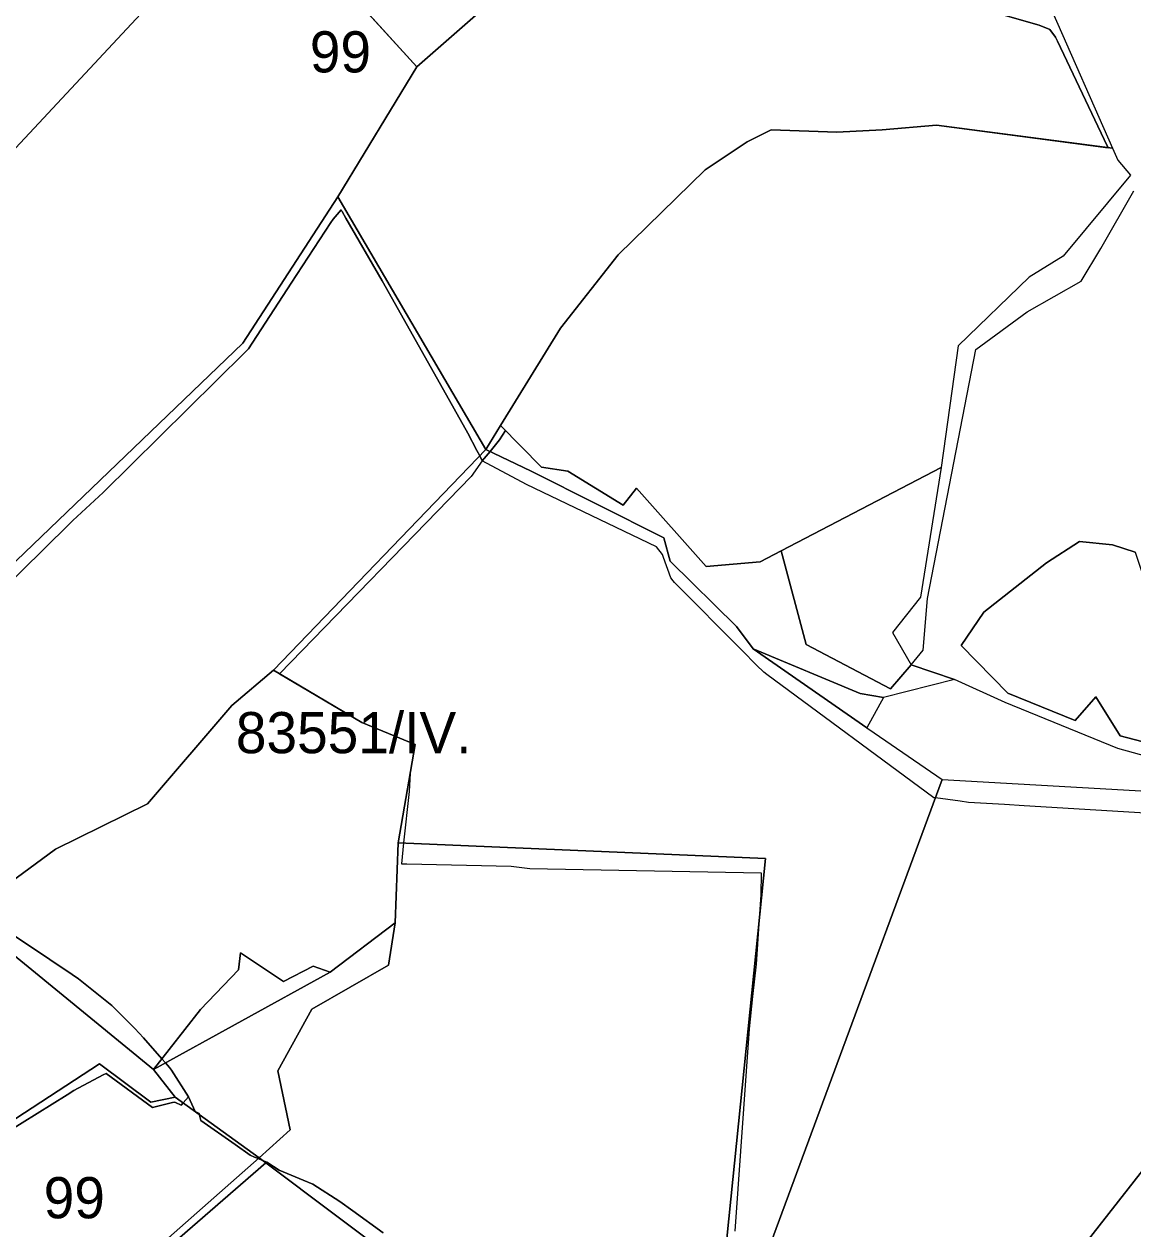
# Model space of a CAD drawing. Extents: x -477304 to -465429, y -1159113 to -1149210.
# Drawn here: x -469198.1 to -468794, y -1157476.9 to -1157037.7 of the extents above; entities that cross this region are included whole.
import ezdxf

# ---------------------------------------------------------------- set-up
doc = ezdxf.new("R2010")
doc.units = 0
for name, color, linetype in [('BPEJ_s', 7, 'Continuous'), ('PUPFL_s', 7, 'Continuous'), ('trav_porost_s', 7, 'Continuous')]:
    doc.layers.add(name, color=color, linetype=linetype)

msp = doc.modelspace()

# ---------------------------------------------------------------- linework, layer by layer
at = {"layer": 'BPEJ_s'}
for points in [[(-469081.61, -1157023.94), (-469054.96, -1157053.31), (-468976.31, -1156984.34)], [(-468976.31, -1156984.34), (-469054.96, -1157053.31), (-469081.61, -1157023.94)], [(-468853.78, -1157030.74), (-468828.19, -1157038.12), (-468824.27, -1157039.73), (-468822.17, -1157042.41), (-468821.46, -1157043.9), (-468804.47, -1157079.72), (-468803.03, -1157082.77), (-468865.64, -1157074.6), (-468885.4, -1157076.29), (-468901.91, -1157077.14), (-468925.79, -1157076.27), (-468934.58, -1157080.67), (-468949.86, -1157090.78), (-468981.65, -1157121.77), (-469002.61, -1157148.49), (-469024.44, -1157183.99), (-469022.61, -1157185.85), (-469024.78, -1157189.23), (-469028.29, -1157193.48), (-469031.1, -1157196.89), (-469032.05, -1157195.06), (-469033.04, -1157193.16), (-469036.34, -1157186.78), (-469041.32, -1157177.94), (-469057.31, -1157149.58), (-469067.64, -1157131.26), (-469080.8, -1157108.45), (-469082.18, -1157106.05), (-469082.36, -1157105.74), (-469082.55, -1157105.42), (-469085.48, -1157108.75), (-469086.33, -1157110.06), (-469100.74, -1157132.17), (-469116.34, -1157156.11), (-469117.68, -1157157.44), (-469169.21, -1157208.48), (-469180.35, -1157218.7), (-469181.85, -1157220.16), (-469207.79, -1157245.6)], [(-468711.11, -1157330.05), (-468833.6, -1157322.59), (-468840.8, -1157322.22), (-468853.91, -1157321.4), (-468856.93, -1157321), (-468865.98, -1157319.79), (-468866.6, -1157319.71), (-468927.4, -1157274.75), (-468928.48, -1157273.95), (-468931.18, -1157271.38), (-468936.44, -1157266.06), (-468961.05, -1157241.18), (-468961.58, -1157240.65), (-468962.39, -1157239.56), (-468965.08, -1157232.08), (-468965.47, -1157231.01), (-468967.64, -1157228.3), (-469015.05, -1157205.52), (-469031.1, -1157196.89), (-469028.29, -1157193.48), (-469024.78, -1157189.23), (-469022.61, -1157185.85), (-469024.44, -1157183.99), (-469002.61, -1157148.49), (-468981.65, -1157121.77), (-468949.86, -1157090.78), (-468934.58, -1157080.67), (-468925.79, -1157076.27), (-468901.91, -1157077.14), (-468885.4, -1157076.29), (-468865.64, -1157074.6), (-468803.03, -1157082.77), (-468804.47, -1157079.72), (-468821.46, -1157043.9), (-468822.17, -1157042.41), (-468824.27, -1157039.73), (-468828.19, -1157038.12), (-468853.78, -1157030.74)], [(-469207.79, -1157245.6), (-469181.85, -1157220.16), (-469180.35, -1157218.7), (-469169.21, -1157208.48), (-469117.68, -1157157.44), (-469116.34, -1157156.11), (-469100.74, -1157132.17), (-469086.33, -1157110.06), (-469085.48, -1157108.75), (-469082.55, -1157105.42), (-469082.36, -1157105.74), (-469082.18, -1157106.05), (-469080.8, -1157108.45), (-469067.64, -1157131.26), (-469057.31, -1157149.58), (-469041.32, -1157177.94), (-469036.34, -1157186.78), (-469033.04, -1157193.16), (-469032.05, -1157195.06), (-469031.1, -1157196.89)], [(-469031.1, -1157196.89), (-469035.14, -1157202.56), (-469104.98, -1157274.5), (-469075.04, -1157292.29), (-469055.55, -1157300.29), (-469057.35, -1157310.75), (-469057.76, -1157317.38), (-469059.78, -1157336.18), (-469060.59, -1157343.77), (-469058.61, -1157343.82), (-469020.55, -1157344.66), (-469013.78, -1157345.51), (-468929.46, -1157347.05), (-468929.61, -1157355.03), (-468930.32, -1157365.62), (-468931.31, -1157380.4), (-468932.58, -1157392.17), (-468933.84, -1157403.88), (-468939.1, -1157477.66)], [(-468711.11, -1157330.05), (-468833.6, -1157322.59), (-468840.8, -1157322.22), (-468853.91, -1157321.4), (-468856.93, -1157321), (-468865.98, -1157319.79), (-468866.6, -1157319.71), (-468927.4, -1157274.75), (-468928.48, -1157273.95), (-468931.18, -1157271.38), (-468936.44, -1157266.06), (-468961.05, -1157241.18), (-468961.58, -1157240.65), (-468962.39, -1157239.56), (-468965.08, -1157232.08), (-468965.47, -1157231.01), (-468967.64, -1157228.3), (-469015.05, -1157205.52), (-469031.1, -1157196.89), (-469035.14, -1157202.56), (-469104.98, -1157274.5), (-469075.04, -1157292.29), (-469055.55, -1157300.29), (-469057.35, -1157310.75), (-469057.76, -1157317.38), (-469059.78, -1157336.18), (-469060.59, -1157343.77), (-469058.61, -1157343.82), (-469020.55, -1157344.66), (-469013.78, -1157345.51), (-468929.46, -1157347.05), (-468929.61, -1157355.03), (-468930.32, -1157365.62), (-468931.31, -1157380.4), (-468932.58, -1157392.17), (-468933.84, -1157403.88), (-468939.1, -1157477.66)], [(-469218.41, -1157361.74), (-469209.88, -1157365.94), (-469201.56, -1157370.04), (-469188.71, -1157378.68), (-469180.54, -1157384.18), (-469178.3, -1157385.69), (-469166.08, -1157395.47), (-469165.66, -1157395.88), (-469157.69, -1157403.78), (-469154.62, -1157407.24), (-469147.88, -1157414.82), (-469146.56, -1157416.3), (-469145.05, -1157418), (-469144.38, -1157418.97), (-469138.19, -1157428.67)], [(-469067.17, -1157478.24), (-469078.24, -1157470.31), (-469083.05, -1157466.86), (-469092.87, -1157460.55), (-469096.35, -1157459.11), (-469105.13, -1157455.47), (-469109.67, -1157452.52), (-469111.4, -1157451.8), (-469112.74, -1157451.23), (-469114.07, -1157450.67), (-469115.71, -1157449.98), (-469121.16, -1157446.11), (-469133.62, -1157437.29), (-469134.01, -1157435.89), (-469134.18, -1157435.26), (-469134.32, -1157434.75), (-469135.69, -1157434.12), (-469138.19, -1157428.67), (-469144.38, -1157418.97), (-469145.05, -1157418), (-469146.56, -1157416.3), (-469147.88, -1157414.82), (-469154.62, -1157407.24), (-469157.69, -1157403.78), (-469165.66, -1157395.88), (-469166.08, -1157395.47), (-469178.3, -1157385.69), (-469180.54, -1157384.18), (-469188.71, -1157378.68), (-469201.56, -1157370.04)], [(-469138.19, -1157428.67), (-469140.14, -1157430.94), (-469140.83, -1157431.75), (-469142.85, -1157430.82), (-469143.41, -1157430.68), (-469143.97, -1157430.82), (-469151.23, -1157432.64), (-469168.15, -1157420.16), (-469169.24, -1157420.72), (-469179.94, -1157426.4), (-469182.41, -1157427.96), (-469220.79, -1157451.77), (-469221.75, -1157452.35), (-469223.36, -1157453.33), (-469224.7, -1157454.36), (-469227.52, -1157456.53), (-469296.98, -1157510.46)], [(-469220.79, -1157451.77), (-469182.41, -1157427.96), (-469179.94, -1157426.4), (-469169.24, -1157420.72), (-469168.15, -1157420.16), (-469151.23, -1157432.64), (-469143.97, -1157430.82), (-469143.41, -1157430.68), (-469142.85, -1157430.82), (-469140.83, -1157431.75), (-469140.14, -1157430.94), (-469138.19, -1157428.67), (-469135.69, -1157434.12), (-469134.32, -1157434.75), (-469134.18, -1157435.26), (-469134.01, -1157435.89), (-469133.62, -1157437.29), (-469121.16, -1157446.11), (-469115.71, -1157449.98), (-469114.07, -1157450.67), (-469112.74, -1157451.23), (-469111.4, -1157451.8), (-469109.67, -1157452.52), (-469110.02, -1157452.83), (-469177.27, -1157511.27)], [(-469177.27, -1157511.27), (-469110.02, -1157452.83), (-469109.67, -1157452.52), (-469105.13, -1157455.47), (-469096.35, -1157459.11), (-469092.87, -1157460.55), (-469083.05, -1157466.86), (-469078.24, -1157470.31), (-469067.17, -1157478.24)]]:
    msp.add_lwpolyline(points, dxfattribs=at)
at = {"layer": 'PUPFL_s'}
for points in [[(-469118.26, -1156825.75), (-469114.56, -1156826.95), (-469096.16, -1156853.25), (-469070.77, -1156893.28), (-469051.14, -1156916.79), (-469048.87, -1156919.42), (-469055.96, -1156927.02), (-469233.38, -1157117.31), (-469341.26, -1157034.91), (-469315.73, -1156979.9), (-469328.91, -1156970.8), (-469318.71, -1156958.52), (-469316.1, -1156954.91), (-469313.05, -1156950.7), (-469308.86, -1156944.91), (-469320.12, -1156936.76), (-469324.49, -1156933.59), (-469315.95, -1156925.1), (-469165.69, -1156964.33)], [(-469207.11, -1157239.19), (-469290.45, -1157299.14), (-469300.27, -1157187.74), (-469233.38, -1157117.31), (-469055.96, -1156927.02), (-469034.22, -1156944.02), (-469022.58, -1156951.12), (-469099.3, -1157004.44), (-469054.96, -1157053.31), (-469083.72, -1157100.62), (-469118.32, -1157153.97)], [(-468981.65, -1157121.77), (-469002.61, -1157148.49), (-469024.44, -1157183.99), (-469029.83, -1157192.75), (-469083.72, -1157100.62), (-469054.96, -1157053.31), (-468969.74, -1156978.58), (-468923.51, -1157002.17), (-468823.8, -1157032.62), (-468823.22, -1157033.56), (-468801.39, -1157082.98), (-468865.64, -1157074.6), (-468885.4, -1157076.29), (-468901.91, -1157077.14), (-468925.79, -1157076.27), (-468934.58, -1157080.67), (-468949.86, -1157090.78)], [(-469332.7, -1157330.78), (-469290.45, -1157299.14), (-469207.11, -1157239.19), (-469118.32, -1157153.97), (-469083.72, -1157100.62), (-469029.83, -1157192.75), (-469107.21, -1157273.18), (-469122.41, -1157286.05), (-469153.16, -1157321.88), (-469186.6, -1157338.46), (-469219.61, -1157362.62), (-469243.91, -1157356.14)], [(-468874.77, -1157271.21), (-468859, -1157276.58), (-468884.91, -1157283.19), (-468893.39, -1157281.67), (-468932.37, -1157265.39), (-468938.47, -1157257.27), (-468962.61, -1157233.43), (-468965, -1157224.9), (-469013.3, -1157200.62), (-469029.83, -1157192.75), (-469024.44, -1157183.99), (-469009.5, -1157199.2), (-468999.9, -1157200.66), (-468979.81, -1157213.02), (-468974.87, -1157206.83), (-468949.51, -1157235.45), (-468929.79, -1157233.66), (-468922.24, -1157229.65), (-468913.05, -1157263.87), (-468882.36, -1157279.96)], [(-468863.49, -1157313.06), (-468948.3, -1157542.45), (-468927.9, -1157341.81), (-469061.71, -1157336.1), (-469055.55, -1157300.29), (-469075.04, -1157292.29), (-469107.21, -1157273.18), (-469029.83, -1157192.75), (-469013.3, -1157200.62), (-468965, -1157224.9), (-468962.61, -1157233.43), (-468938.47, -1157257.27), (-468932.37, -1157265.39), (-468890.93, -1157294.16), (-468888.27, -1157296.01)], [(-468882.36, -1157279.96), (-468913.05, -1157263.87), (-468922.24, -1157229.65), (-468863.91, -1157199.27), (-468871.37, -1157246.6), (-468881.61, -1157259.5), (-468874.77, -1157271.21)], [(-468932.37, -1157265.39), (-468893.39, -1157281.67), (-468884.91, -1157283.19), (-468890.93, -1157294.16)], [(-468948.3, -1157542.45), (-468863.49, -1157313.06), (-468705.82, -1157322.08), (-468694.42, -1157332.96), (-468737.6, -1157388.05), (-468790.04, -1157454.95), (-468837.58, -1157515.6), (-468879.95, -1157569.26)], [(-468666.43, -1157333.7), (-468635.59, -1157334.52), (-468628.48, -1157334.29), (-468601.06, -1157374.35), (-468484.64, -1157610.77), (-468484.36, -1157616.21), (-468484.54, -1157623.89), (-468554.81, -1157637.86), (-468610.57, -1157648.95), (-468652.2, -1157657.23), (-468686.24, -1157664), (-468751.08, -1157676.9), (-468814.84, -1157689.57), (-468879.95, -1157569.26), (-468837.58, -1157515.6), (-468790.04, -1157454.95), (-468737.6, -1157388.05), (-468694.42, -1157332.96)], [(-468949.58, -1157657.77), (-468963.28, -1157632.47), (-468982.21, -1157564.56), (-469023.43, -1157520.12), (-469042.83, -1157501.76), (-469052.38, -1157496.06), (-469112.47, -1157450.99), (-469101.07, -1157440.8), (-469105.65, -1157419.2), (-469093.17, -1157396.82), (-469065.3, -1157380.68), (-469062.86, -1157365.33), (-469061.71, -1157336.1), (-468927.9, -1157341.81), (-468948.3, -1157542.45), (-468879.95, -1157569.26)], [(-469338.38, -1157487.12), (-469212.43, -1157387.54), (-469226.02, -1157375.88), (-469256.33, -1157362.82), (-469243.91, -1157356.14), (-469219.61, -1157362.62), (-469150.92, -1157418.71), (-469143.08, -1157428.81), (-469151.95, -1157430.61), (-469170.61, -1157416.67), (-469240.84, -1157462.55), (-469300.59, -1157509.21), (-469293.67, -1157523.4), (-469311.36, -1157539.75), (-469320.66, -1157526.05), (-469326.32, -1157514.35)], [(-469112.47, -1157450.99), (-469143.08, -1157428.81), (-469150.92, -1157418.71), (-469086.59, -1157383.22), (-469062.86, -1157365.33), (-469065.3, -1157380.68), (-469093.17, -1157396.82), (-469105.65, -1157419.2), (-469101.07, -1157440.8)], [(-469092.73, -1157381.07), (-469086.59, -1157383.22), (-469150.92, -1157418.71), (-469133.82, -1157396.85), (-469119.98, -1157382.39), (-469119.25, -1157376.2), (-469103.5, -1157386.66)], [(-469198.9, -1157490.83), (-469239.23, -1157513.5), (-469293.67, -1157523.4), (-469300.59, -1157509.21), (-469240.84, -1157462.55), (-469170.61, -1157416.67), (-469151.95, -1157430.61), (-469143.08, -1157428.81), (-469112.47, -1157450.99), (-469183.72, -1157513.89)], [(-469112.47, -1157450.99), (-469052.38, -1157496.06), (-469098.17, -1157542.22), (-469128.28, -1157575.84), (-469142.69, -1157543.44), (-469175.27, -1157522.57), (-469183.72, -1157513.89)]]:
    msp.add_lwpolyline(points, close=True, dxfattribs=at)
at = {"layer": 'trav_porost_s'}
for points in [[(-469022.58, -1156951.12), (-468998.86, -1156964.63), (-468969.74, -1156978.58), (-469054.96, -1157053.31), (-469099.3, -1157004.44)], [(-468901.91, -1157077.14), (-468885.4, -1157076.29), (-468865.64, -1157074.6), (-468801.39, -1157082.98), (-468799.53, -1157087.27), (-468794.9, -1157092.73), (-468819.45, -1157122.28), (-468831.83, -1157129.92), (-468857.67, -1157154.93), (-468863.91, -1157199.27), (-468922.24, -1157229.65), (-468929.79, -1157233.66), (-468949.51, -1157235.45), (-468974.87, -1157206.83), (-468979.81, -1157213.02), (-468999.9, -1157200.66), (-469009.5, -1157199.2), (-469024.44, -1157183.99), (-469002.61, -1157148.49), (-468981.65, -1157121.77), (-468949.86, -1157090.78), (-468934.58, -1157080.67), (-468925.79, -1157076.27)], [(-468711.79, -1157312.32), (-468725.91, -1157316.21), (-468750.35, -1157314.34), (-468762.2, -1157312.06), (-468767.36, -1157301.35), (-468782.86, -1157301.32), (-468798.7, -1157297.08), (-468807.57, -1157282.95), (-468815.06, -1157291.54), (-468839.59, -1157281.59), (-468856.62, -1157264.2), (-468848.32, -1157252.03), (-468825.47, -1157234.02), (-468813.49, -1157226.27), (-468801.4, -1157227.53), (-468793.13, -1157230.19), (-468782.58, -1157261.82), (-468722.58, -1157241.64), (-468714.9, -1157239.05), (-468716.55, -1157247.53), (-468710.45, -1157270.63), (-468707.09, -1157286.2), (-468706.52, -1157301.13)], [(-469119.98, -1157382.39), (-469133.82, -1157396.85), (-469150.92, -1157418.71), (-469219.61, -1157362.62), (-469186.6, -1157338.46), (-469153.16, -1157321.88), (-469122.41, -1157286.05), (-469107.21, -1157273.18), (-469075.04, -1157292.29), (-469055.55, -1157300.29), (-469061.71, -1157336.1), (-469062.86, -1157365.33), (-469086.59, -1157383.22), (-469092.73, -1157381.07), (-469103.5, -1157386.66), (-469119.25, -1157376.2)]]:
    msp.add_lwpolyline(points, close=True, dxfattribs=at)
for points in [[(-468762.2, -1157312.06), (-468799.55, -1157301.69), (-468840.56, -1157285.04), (-468859, -1157276.58), (-468874.77, -1157271.21), (-468870.46, -1157265.95), (-468868.85, -1157247.06), (-468851.23, -1157156.26), (-468832.55, -1157142.55), (-468812.86, -1157131.42), (-468805.73, -1157119.47), (-468793.68, -1157098.45)], [(-468793.13, -1157230.19), (-468801.4, -1157227.53), (-468813.49, -1157226.27), (-468825.47, -1157234.02), (-468848.32, -1157252.03), (-468856.62, -1157264.2), (-468839.59, -1157281.59), (-468815.06, -1157291.54), (-468807.57, -1157282.95), (-468798.7, -1157297.08), (-468782.86, -1157301.32)]]:
    msp.add_lwpolyline(points, dxfattribs=at)

# ---------------------------------------------------------------- texts
at = {"layer": 'BPEJ_s'}
for s, p in [('99', (-469093.96, -1157055.31)), ('83551/IV.', (-469120.92, -1157303.47)), ('99', (-469190.96, -1157472.98))]:
    msp.add_text(s, height=15, dxfattribs=at).set_placement(p)

doc.saveas('drawing.dxf')
